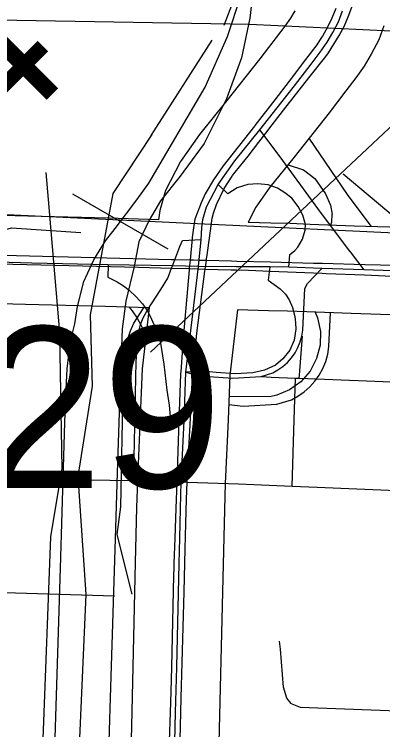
# Model space of a CAD drawing. Extents: x -157.2 to -99.3, y 12.2 to 46.2.
# Drawn here: x -147.1786 to -146.9272, y 35.9561 to 36.444 of the extents above; entities that cross this region are included whole.
import ezdxf

# ---------------------------------------------------------------- set-up
doc = ezdxf.new("R2010")
doc.units = 0
for name, color, linetype in [('tdCoCityStreetMajor', 7, 'Continuous'), ('tdCoCityStreetMinor', 7, 'Continuous'), ('tdCoDivCarto', 7, 'Continuous'), ('tdCoHydroRiver', 7, 'Continuous'), ('tdCoPriCL', 7, 'Continuous'), ('tdCoPriDiv', 7, 'Continuous'), ('tdCoPriRamp', 7, 'Continuous'), ('tdCoRRCL', 7, 'Continuous'), ('tdCoSectLine', 7, 'Continuous'), ('tdCoStrucPriMaintName', 7, 'Continuous'), ('tdStHwyPriRefPost1', 7, 'Continuous')]:
    doc.layers.add(name, color=color, linetype=linetype)

msp = doc.modelspace()

# ---------------------------------------------------------------- linework, layer by layer
at = {"layer": 'tdCoCityStreetMajor'}
msp.add_line((-147.20912, 36.12828), (-147.15908, 36.12707), dxfattribs=at)
for points in [[(-147.15908, 36.12707), (-147.14606, 36.12675), (-147.09699, 36.12597)], [(-147.09699, 36.12597), (-147.08441, 36.12577), (-147.07183, 36.12534), (-147.06778, 36.12521), (-147.06429, 36.12509)], [(-147.06429, 36.12509), (-147.06063, 36.12497), (-147.03243, 36.12402)], [(-147.03243, 36.12402), (-147.02571, 36.12379), (-146.98899, 36.12228), (-146.97195, 36.12157), (-146.91227, 36.11907), (-146.83711, 36.11593), (-146.79581, 36.1142), (-146.76274, 36.11266)]]:
    msp.add_lwpolyline(points, dxfattribs=at)
at = {"layer": 'tdCoCityStreetMinor'}
msp.add_line((-146.98931, 35.97374), (-146.98971, 35.9739), dxfattribs=at)
for points in [[(-146.95427, 36.33522), (-146.91865, 36.30546), (-146.91026, 36.29905), (-146.9061, 36.29716)], [(-146.98422, 36.19577), (-146.98406, 36.19777), (-146.98198, 36.22451)], [(-147.00975, 36.19708), (-147.00326, 36.19648), (-146.98662, 36.19586), (-146.98529, 36.19581)], [(-146.98899, 36.12228), (-146.98755, 36.16733), (-146.98662, 36.19586)], [(-146.98529, 36.19581), (-146.98422, 36.19577), (-146.90964, 36.19296), (-146.90964, 36.19296)], [(-146.98971, 35.9739), (-146.99267, 35.9776), (-146.99489, 35.985), (-146.99686, 36.01089), (-146.99733, 36.01459), (-146.99756, 36.01646)], [(-146.98931, 35.97374), (-146.98355, 35.97144), (-146.91693, 35.969)]]:
    msp.add_lwpolyline(points, dxfattribs=at)
at = {"layer": 'tdCoDivCarto'}
for points in [[(-146.95583, 36.43149), (-146.95362, 36.43573), (-146.95073, 36.44222), (-146.94824, 36.44887), (-146.94661, 36.45423)], [(-146.95583, 36.43149), (-146.95362, 36.43573), (-146.95073, 36.44222), (-146.94824, 36.44887), (-146.94661, 36.45423)], [(-146.95918, 36.44798), (-146.9592, 36.44794), (-146.96187, 36.44146), (-146.96494, 36.43516), (-146.96839, 36.42906), (-146.96911, 36.42794)], [(-146.95918, 36.44798), (-146.9592, 36.44794), (-146.96187, 36.44146), (-146.96494, 36.43516), (-146.96839, 36.42906), (-146.96911, 36.42794)], [(-146.96911, 36.42794), (-146.9722, 36.42317), (-146.97989, 36.41309)], [(-146.96911, 36.42794), (-146.9722, 36.42317), (-146.97989, 36.41309)], [(-146.96611, 36.41522), (-146.96418, 36.41767), (-146.95691, 36.42943), (-146.95583, 36.43149)], [(-146.96611, 36.41522), (-146.96418, 36.41767), (-146.95691, 36.42943), (-146.95583, 36.43149)], [(-146.97989, 36.41309), (-146.99114, 36.39835)], [(-146.97989, 36.41309), (-146.99114, 36.39835)], [(-146.97757, 36.40065), (-146.96611, 36.41522)], [(-146.97757, 36.40065), (-146.96611, 36.41522)], [(-147.00112, 36.37059), (-146.99496, 36.37856), (-146.97757, 36.40065)], [(-147.00112, 36.37059), (-146.99496, 36.37856), (-146.97757, 36.40065)], [(-146.99114, 36.39835), (-147.00081, 36.38569), (-147.0145, 36.36817)], [(-146.99114, 36.39835), (-147.00081, 36.38569), (-147.0145, 36.36817)], [(-147.00268, 36.36857), (-147.00112, 36.37059)], [(-147.00268, 36.36857), (-147.00112, 36.37059)], [(-147.0148, 36.36778), (-147.03607, 36.34056), (-147.04273, 36.33119)], [(-147.0148, 36.36778), (-147.03607, 36.34056), (-147.04273, 36.33119)], [(-147.02788, 36.33634), (-147.01911, 36.34735), (-147.01177, 36.35683), (-147.00705, 36.36293), (-147.00268, 36.36857)], [(-147.02788, 36.33634), (-147.01911, 36.34735), (-147.01177, 36.35683), (-147.00705, 36.36293), (-147.00268, 36.36857)], [(-147.0145, 36.36817), (-147.0148, 36.36778)], [(-147.0145, 36.36817), (-147.0148, 36.36778)], [(-147.02967, 36.3341), (-147.02788, 36.33634)], [(-147.02967, 36.3341), (-147.02788, 36.33634)], [(-147.04273, 36.33119), (-147.0484, 36.32157), (-147.05109, 36.31536)], [(-147.04273, 36.33119), (-147.0484, 36.32157), (-147.05109, 36.31536)], [(-147.04264, 36.30826), (-147.0407, 36.31422), (-147.03536, 36.32512), (-147.03001, 36.33367), (-147.02967, 36.3341)], [(-147.04264, 36.30826), (-147.0407, 36.31422), (-147.03536, 36.32512), (-147.03001, 36.33367), (-147.02967, 36.3341)], [(-147.05109, 36.31536), (-147.05235, 36.31245), (-147.05531, 36.30431), (-147.05624, 36.29833)], [(-147.05109, 36.31536), (-147.05235, 36.31245), (-147.05531, 36.30431), (-147.05624, 36.29833)], [(-147.04438, 36.29982), (-147.04369, 36.30502), (-147.04264, 36.30826)], [(-147.04438, 36.29982), (-147.04369, 36.30502), (-147.04264, 36.30826)], [(-147.05624, 36.29833), (-147.05728, 36.29173), (-147.05734, 36.29104)], [(-147.05624, 36.29833), (-147.05728, 36.29173), (-147.05734, 36.29104)], [(-147.0455, 36.2914), (-147.04438, 36.29982)], [(-147.0455, 36.2914), (-147.04438, 36.29982)], [(-147.05249, 36.27613), (-147.0563, 36.27623), (-147.05867, 36.27629), (-147.0687, 36.27655), (-147.07132, 36.27661), (-147.19487, 36.27982), (-147.35837, 36.28376), (-147.54037, 36.2882), (-147.71447, 36.29215), (-147.72514, 36.29242)], [(-147.05249, 36.27613), (-147.0563, 36.27623), (-147.05867, 36.27629), (-147.0687, 36.27655), (-147.07132, 36.27661), (-147.19487, 36.27982), (-147.35837, 36.28376), (-147.54037, 36.2882), (-147.71447, 36.29215), (-147.72514, 36.29242)], [(-147.05734, 36.29104), (-147.05867, 36.27629), (-147.05899, 36.27266)], [(-147.05734, 36.29104), (-147.05867, 36.27629), (-147.05899, 36.27266)], [(-147.04681, 36.28154), (-147.0455, 36.2914)], [(-147.04681, 36.28154), (-147.0455, 36.2914)], [(-147.7253, 36.28625), (-147.72527, 36.28625), (-147.61978, 36.28376), (-147.45628, 36.28007), (-147.24567, 36.27513), (-147.17959, 36.27352), (-147.09376, 36.27143), (-147.07133, 36.27084), (-147.07093, 36.27083), (-147.05919, 36.27052), (-147.05264, 36.27035)], [(-147.7253, 36.28625), (-147.72527, 36.28625), (-147.61978, 36.28376), (-147.45628, 36.28007), (-147.24567, 36.27513), (-147.17959, 36.27352), (-147.09376, 36.27143), (-147.07133, 36.27084), (-147.07093, 36.27083), (-147.05919, 36.27052), (-147.05264, 36.27035)], [(-147.0556, 36.20953), (-147.05395, 36.22658), (-147.04968, 36.25992), (-147.0485, 36.26883), (-147.04831, 36.27024), (-147.04754, 36.27601), (-147.04742, 36.27697), (-147.04683, 36.28136), (-147.04681, 36.28154)], [(-147.0556, 36.20953), (-147.05395, 36.22658), (-147.04968, 36.25992), (-147.0485, 36.26883), (-147.04831, 36.27024), (-147.04754, 36.27601), (-147.04742, 36.27697), (-147.04683, 36.28136), (-147.04681, 36.28154)], [(-147.05899, 36.27266), (-147.05919, 36.27052), (-147.05925, 36.26978), (-147.06344, 36.22317), (-147.06509, 36.20018)], [(-147.05899, 36.27266), (-147.05919, 36.27052), (-147.05925, 36.26978), (-147.06344, 36.22317), (-147.06509, 36.20018)], [(-147.02682, 36.27548), (-147.0304, 36.27557), (-147.04754, 36.27601), (-147.05249, 36.27613)], [(-147.02682, 36.27548), (-147.0304, 36.27557), (-147.04754, 36.27601), (-147.05249, 36.27613)], [(-147.00388, 36.2749), (-147.02682, 36.27548)], [(-147.00388, 36.2749), (-147.02682, 36.27548)], [(-146.96827, 36.27399), (-146.97441, 36.27415), (-147.00388, 36.2749)], [(-146.96827, 36.27399), (-146.97441, 36.27415), (-147.00388, 36.2749)], [(-146.93939, 36.27323), (-146.93945, 36.27323), (-146.96827, 36.27399)], [(-146.93939, 36.27323), (-146.93945, 36.27323), (-146.96827, 36.27399)], [(-146.8322, 36.26906), (-146.83225, 36.26907), (-146.90704, 36.27221), (-146.91793, 36.27267), (-146.93939, 36.27323)], [(-146.8322, 36.26906), (-146.83225, 36.26907), (-146.90704, 36.27221), (-146.91793, 36.27267), (-146.93939, 36.27323)], [(-147.05264, 36.27035), (-147.04831, 36.27024), (-147.03066, 36.26977), (-147.02697, 36.26968)], [(-147.05264, 36.27035), (-147.04831, 36.27024), (-147.03066, 36.26977), (-147.02697, 36.26968)], [(-147.02697, 36.26968), (-147.0188, 36.26946), (-147.00407, 36.26886)], [(-147.02697, 36.26968), (-147.0188, 36.26946), (-147.00407, 36.26886)], [(-147.00407, 36.26886), (-146.96849, 36.26741)], [(-147.00407, 36.26886), (-146.96849, 36.26741)], [(-146.96849, 36.26741), (-146.96577, 36.2673), (-146.93963, 36.26623)], [(-146.96849, 36.26741), (-146.96577, 36.2673), (-146.93963, 36.26623)], [(-146.93963, 36.26623), (-146.91596, 36.26527), (-146.90727, 36.26488), (-146.88246, 36.26378)], [(-146.93963, 36.26623), (-146.91596, 36.26527), (-146.90727, 36.26488), (-146.88246, 36.26378)], [(-147.05801, 36.17671), (-147.05716, 36.19344), (-147.05672, 36.19796), (-147.05628, 36.20253), (-147.0556, 36.20953)], [(-147.05801, 36.17671), (-147.05716, 36.19344), (-147.05672, 36.19796), (-147.05628, 36.20253), (-147.0556, 36.20953)], [(-147.06509, 36.20018), (-147.06517, 36.19901), (-147.06519, 36.19853), (-147.0663, 36.16702)], [(-147.06509, 36.20018), (-147.06517, 36.19901), (-147.06519, 36.19853), (-147.0663, 36.16702)], [(-147.06012, 36.13502), (-147.05801, 36.17668)], [(-147.06012, 36.13502), (-147.05801, 36.17668)], [(-147.05801, 36.17668), (-147.05801, 36.17671)], [(-147.05801, 36.17668), (-147.05801, 36.17671)], [(-147.06631, 36.1669), (-147.06778, 36.12521)], [(-147.06631, 36.1669), (-147.06778, 36.12521)], [(-147.0663, 36.16702), (-147.06631, 36.1669)], [(-147.0663, 36.16702), (-147.06631, 36.1669)], [(-147.06161, 36.0967), (-147.06122, 36.11329), (-147.06063, 36.12497), (-147.06012, 36.13502)], [(-147.06161, 36.0967), (-147.06122, 36.11329), (-147.06063, 36.12497), (-147.06012, 36.13502)], [(-147.06778, 36.12521), (-147.06843, 36.10702)], [(-147.06778, 36.12521), (-147.06843, 36.10702)], [(-147.06843, 36.10702), (-147.06914, 36.08679)], [(-147.06843, 36.10702), (-147.06914, 36.08679)], [(-147.06202, 36.07943), (-147.06161, 36.0967)], [(-147.06202, 36.07943), (-147.06161, 36.0967)], [(-147.06914, 36.08679), (-147.06975, 36.06953)], [(-147.06914, 36.08679), (-147.06975, 36.06953)], [(-147.06471, 35.97775), (-147.06272, 36.05002), (-147.06202, 36.07943)], [(-147.06471, 35.97775), (-147.06272, 36.05002), (-147.06202, 36.07943)], [(-147.06975, 36.06953), (-147.06986, 36.06658), (-147.06998, 36.06116), (-147.07144, 35.99875)], [(-147.06975, 36.06953), (-147.06986, 36.06658), (-147.06998, 36.06116), (-147.07144, 35.99875)], [(-147.07144, 35.99875), (-147.07183, 35.98224), (-147.07233, 35.96786)], [(-147.07144, 35.99875), (-147.07183, 35.98224), (-147.07233, 35.96786)], [(-147.06525, 35.95815), (-147.06471, 35.97775)], [(-147.06525, 35.95815), (-147.06471, 35.97775)], [(-147.07233, 35.96786), (-147.073, 35.94827)], [(-147.07233, 35.96786), (-147.073, 35.94827)], [(-147.06667, 35.91533), (-147.06571, 35.94143), (-147.06525, 35.95815)], [(-147.06667, 35.91533), (-147.06571, 35.94143), (-147.06525, 35.95815)]]:
    msp.add_lwpolyline(points, dxfattribs=at)
at = {"layer": 'tdCoHydroRiver'}
msp.add_lwpolyline([(-147.35136, 35.31401), (-147.33685, 35.32298), (-147.29785, 35.40219), (-147.26086, 35.51463), (-147.25541, 35.62816), (-147.2674, 35.69333), (-147.27338, 35.70301), (-147.27776, 35.76002), (-147.27927, 35.90064), (-147.27179, 35.93513), (-147.21464, 36.0832), (-147.19886, 36.17584), (-147.19004, 36.29557), (-147.18047, 36.2984), (-147.13323, 36.2952)], dxfattribs=at)
at = {"layer": 'tdCoPriCL'}
for points in [[(-147.01115, 36.36526), (-146.9874, 36.3952), (-146.97613, 36.40993), (-146.96981, 36.4182), (-146.96507, 36.42507), (-146.96114, 36.4315), (-146.95733, 36.43883), (-146.95459, 36.44627)], [(-147.0394, 36.32801), (-147.02821, 36.34406), (-147.01115, 36.36526)], [(-146.93987, 36.26961), (-146.94926, 36.28192), (-146.95063, 36.28359), (-146.97159, 36.31146), (-146.99724, 36.34672), (-147.01115, 36.36526)], [(-147.05119, 36.29046), (-147.05072, 36.29829), (-147.04998, 36.30401), (-147.04744, 36.31259), (-147.0394, 36.32801)], [(-146.9912, 36.27148), (-146.99066, 36.28015), (-146.98962, 36.28085), (-146.98726, 36.28292), (-146.98518, 36.28527), (-146.98198, 36.29065), (-146.98022, 36.29666), (-146.97998, 36.30062), (-146.98174, 36.30696), (-146.98486, 36.31289), (-146.98924, 36.31852), (-146.99393, 36.32227), (-146.99893, 36.3254), (-147.00534, 36.32759), (-147.01253, 36.32837), (-147.01925, 36.3279), (-147.02644, 36.32571), (-147.03285, 36.32149), (-147.0394, 36.32801)], [(-147.11466, 36.27312), (-147.16675, 36.27416), (-147.21338, 36.27574), (-147.24809, 36.27626), (-147.27408, 36.27661), (-147.3046, 36.27678), (-147.33757, 36.27783), (-147.4117, 36.27992), (-147.45792, 36.28167), (-147.48949, 36.28324), (-147.63966, 36.28551), (-147.72561, 36.28882)], [(-147.07059, 36.27238), (-147.06907, 36.27655), (-147.06555, 36.28557), (-147.06389, 36.28963), (-147.05119, 36.29046)], [(-147.05297, 36.27209), (-147.05119, 36.29046)], [(-147.11466, 36.27312), (-147.1148, 36.2647), (-147.10849, 36.26163), (-147.10419, 36.25886), (-147.10021, 36.25585), (-147.09552, 36.25131), (-147.09114, 36.24663), (-147.08793, 36.24189)], [(-147.07059, 36.27238), (-147.11466, 36.27312)], [(-147.08793, 36.24189), (-147.07862, 36.25622), (-147.07393, 36.26411), (-147.07131, 36.27083), (-147.07059, 36.27238)], [(-147.05297, 36.27209), (-147.07059, 36.27238)], [(-147.06146, 36.19989), (-147.05863, 36.22447), (-147.05297, 36.27209)], [(-147.00434, 36.27175), (-147.00549, 36.26257), (-147.00127, 36.25975), (-146.99721, 36.25678), (-146.99346, 36.25303), (-146.99096, 36.24928), (-146.98877, 36.24412), (-146.98721, 36.23787), (-146.98674, 36.2335), (-146.9866, 36.22933), (-146.98768, 36.22177), (-146.99065, 36.2149), (-146.99533, 36.20896), (-147.00034, 36.20474), (-147.00799, 36.2013), (-147.01581, 36.19958), (-147.028, 36.1988), (-147.04097, 36.19974), (-147.05004, 36.20052), (-147.06146, 36.19989)], [(-147.00434, 36.27175), (-147.02729, 36.27166), (-147.05297, 36.27209)], [(-146.9912, 36.27148), (-147.00434, 36.27175)], [(-147.06146, 36.19989), (-147.05253, 36.19732), (-147.02946, 36.19586), (-147.01013, 36.19708), (-147.00217, 36.1995), (-146.99872, 36.20147), (-146.99532, 36.20384), (-146.99221, 36.20659), (-146.98944, 36.20967), (-146.98704, 36.21305), (-146.98504, 36.21668), (-146.98347, 36.22052), (-146.98236, 36.22451), (-146.9817, 36.2286), (-146.98047, 36.25696), (-146.9785, 36.26031), (-146.96873, 36.27062)], [(-146.96873, 36.27062), (-146.9912, 36.27148)], [(-146.93987, 36.26961), (-146.96873, 36.27062)], [(-146.66458, 36.24854), (-146.68255, 36.25443), (-146.68892, 36.25626), (-146.6995, 36.25819), (-146.71172, 36.2597), (-146.72339, 36.26081), (-146.75836, 36.26195), (-146.79791, 36.26373), (-146.83274, 36.26517), (-146.88267, 36.26751), (-146.90753, 36.26859), (-146.93987, 36.26961)], [(-147.09737, 36.12597), (-147.09682, 36.14152), (-147.09542, 36.20698), (-147.09423, 36.22329), (-147.09358, 36.22793), (-147.0925, 36.23247), (-147.09077, 36.2369), (-147.08793, 36.24189)], [(-147.08793, 36.24189), (-147.08599, 36.23819), (-147.08223, 36.2299), (-147.07911, 36.22099), (-147.07661, 36.20536), (-147.07458, 36.18755), (-147.07301, 36.17739), (-147.07208, 36.16691), (-147.06276, 36.16676)], [(-147.06276, 36.16676), (-147.06146, 36.19989)], [(-147.07492, 35.70429), (-147.07345, 35.79635), (-147.07311, 35.82886), (-147.07107, 35.90088), (-147.07084, 35.90534), (-147.06899, 35.94812), (-147.06851, 35.96771), (-147.06777, 35.99865), (-147.06606, 36.06939), (-147.06564, 36.08666), (-147.06516, 36.10689), (-147.06467, 36.12509), (-147.06276, 36.16676)]]:
    msp.add_lwpolyline(points, dxfattribs=at)
at = {"layer": 'tdCoPriDiv'}
for points in [[(-146.98728, 36.44627), (-146.99023, 36.44143), (-146.99409, 36.43584), (-147.01106, 36.41364), (-147.03459, 36.38399), (-147.05223, 36.36206), (-147.06511, 36.34359), (-147.07539, 36.32388), (-147.07942, 36.31023), (-147.08024, 36.30391), (-147.11461, 36.30501), (-147.16944, 36.30637), (-147.21321, 36.30746), (-147.27562, 36.30884), (-147.31962, 36.31), (-147.33849, 36.3105), (-147.41347, 36.31233), (-147.48036, 36.31401), (-147.48885, 36.31422), (-147.72482, 36.31921)], [(-146.92637, 36.43607), (-146.92983, 36.42668), (-146.935, 36.41674), (-146.9399, 36.40872), (-146.94554, 36.40056), (-146.9523, 36.39171), (-146.96373, 36.37677), (-146.98772, 36.34654), (-147.00419, 36.32606), (-147.01369, 36.31243), (-147.019, 36.30225), (-147.00353, 36.30174), (-146.99028, 36.30146), (-146.97672, 36.30091), (-146.9468, 36.29984), (-146.90641, 36.29857)], [(-147.7264, 36.25923), (-147.63067, 36.25721), (-147.49023, 36.25424), (-147.48187, 36.25403), (-147.41495, 36.25235), (-147.34001, 36.25052), (-147.3212, 36.25002), (-147.27708, 36.24886), (-147.25015, 36.24826), (-147.21462, 36.24747), (-147.17093, 36.24639), (-147.11632, 36.24504), (-147.08658, 36.24408), (-147.08844, 36.2279), (-147.0914, 36.20219), (-147.09265, 36.1699), (-147.09466, 36.12617), (-147.09515, 36.10765), (-147.09605, 36.07011), (-147.0985, 35.96843), (-147.09897, 35.94913)], [(-146.66043, 36.21461), (-146.6748, 36.22032), (-146.69136, 36.22575), (-146.69578, 36.22701), (-146.70404, 36.22853), (-146.71497, 36.22988), (-146.72529, 36.23085), (-146.75952, 36.23197), (-146.79921, 36.23375), (-146.83406, 36.2352), (-146.88402, 36.23754), (-146.90866, 36.23861), (-146.94882, 36.23988), (-146.979, 36.24096), (-146.99212, 36.24149), (-147.00514, 36.24176), (-147.02638, 36.24246), (-147.02883, 36.22105), (-147.03153, 36.19759), (-147.0327, 36.16736), (-147.03469, 36.124), (-147.03517, 36.10613), (-147.03607, 36.06867), (-147.039, 35.94711)]]:
    msp.add_lwpolyline(points, dxfattribs=at)
at = {"layer": 'tdCoPriRamp'}
for points in [[(-146.93507, 36.2995), (-146.95123, 36.32099), (-146.97742, 36.35952)], [(-146.99185, 36.3414), (-146.99178, 36.34139), (-146.98136, 36.33781), (-146.97343, 36.33208), (-146.96634, 36.3216), (-146.96293, 36.31381), (-146.96172, 36.30743)], [(-146.96263, 36.30043), (-146.96202, 36.30249), (-146.96172, 36.30743)], [(-147.09817, 36.04842), (-147.10845, 36.08912), (-147.10598, 36.10798), (-147.10444, 36.18936), (-147.10382, 36.21156), (-147.10271, 36.21719), (-147.10121, 36.22274), (-147.09931, 36.22816), (-147.09704, 36.23344), (-147.09005, 36.24419)], [(-147.10038, 36.24452), (-147.0982, 36.24186), (-147.09482, 36.23686), (-147.09196, 36.23168), (-147.08956, 36.22628), (-147.08886, 36.22417)], [(-147.03229, 36.17787), (-147.02244, 36.17672), (-146.9994, 36.17801), (-146.98946, 36.18104), (-146.98514, 36.1835), (-146.98089, 36.18647), (-146.97701, 36.1899), (-146.97354, 36.19375), (-146.97054, 36.19797), (-146.96805, 36.20251), (-146.96609, 36.20731), (-146.96469, 36.2123), (-146.96387, 36.21741), (-146.96287, 36.24038)], [(-146.97341, 36.24076), (-146.97162, 36.23696), (-146.96971, 36.22774), (-146.96999, 36.21833), (-146.97238, 36.20915), (-146.97677, 36.20067), (-146.98301, 36.19344), (-146.99075, 36.18786), (-146.99958, 36.18422), (-147.00425, 36.1832), (-147.03208, 36.18326)]]:
    msp.add_lwpolyline(points, dxfattribs=at)
at = {"layer": 'tdCoRRCL'}
for p, q in [((-147.21693, 36.44058), (-147.01815, 36.43729)), ((-147.0852, 36.36128), (-147.04366, 36.42627)), ((-147.11113, 36.32187), (-147.08463, 36.36213)), ((-147.15715, 36.33599), (-147.15558, 36.31777)), ((-147.07369, 36.28373), (-147.1386, 36.32131)), ((-147.12664, 36.23898), (-147.11113, 36.32187)), ((-147.15558, 36.31777), (-147.14753, 36.22433)), ((-147.11031, 36.04709), (-147.18527, 36.04941))]:
    msp.add_line(p, q, dxfattribs=at)
for points in [[(-147.03543, 36.43652), (-147.02423, 36.46588), (-147.0206, 36.5059), (-147.04538, 36.57241)], [(-147.01503, 36.46714), (-147.0179, 36.44137), (-147.02362, 36.4144), (-147.03269, 36.38951), (-147.03388, 36.38624), (-147.04916, 36.35594), (-147.06538, 36.33351), (-147.07875, 36.3168), (-147.08662, 36.30368), (-147.09354, 36.28888), (-147.09688, 36.27194), (-147.10261, 36.24832), (-147.105, 36.22947), (-147.10643, 36.19272), (-147.10834, 36.13157), (-147.10953, 36.09345), (-147.11311, 35.97771), (-147.11454, 35.93333)], [(-147.15075, 35.9505), (-147.14896, 36.00836), (-147.14717, 36.06623), (-147.14598, 36.10435), (-147.14502, 36.13493), (-147.14407, 36.1655), (-147.14335, 36.18387), (-147.14264, 36.20225), (-147.14144, 36.21167), (-147.14025, 36.2211), (-147.13739, 36.23291), (-147.13539, 36.24473), (-147.13118, 36.26167), (-147.12426, 36.27646), (-147.11639, 36.28959), (-147.10971, 36.29794), (-147.09491, 36.31751), (-147.0868, 36.32872), (-147.04841, 36.39426), (-147.03312, 36.42895), (-147.02385, 36.45717)], [(-147.01815, 36.43729), (-146.80539, 36.42723), (-146.70508, 36.40502), (-146.62853, 36.38043), (-146.52731, 36.33767), (-146.45217, 36.31786), (-146.37908, 36.2839), (-146.33157, 36.23971), (-146.23431, 36.17181), (-146.16126, 36.13627), (-146.11116, 36.12359), (-146.01151, 36.08087), (-145.93602, 36.02315), (-145.86739, 35.94828), (-145.84267, 35.93168), (-145.80197, 35.90156), (-145.74261, 35.82686), (-145.6816, 35.74294), (-145.48576, 35.54422), (-145.33631, 35.4304), (-145.26595, 35.36021), (-145.22384, 35.30009)], [(-147.17738, 35.36222), (-147.1774, 35.39215), (-147.16835, 35.42397), (-147.15279, 35.52755), (-147.15474, 35.5633), (-147.14714, 35.65091), (-147.12965, 36.04835), (-147.13509, 36.12866), (-147.12517, 36.19031), (-147.12664, 36.23898)], [(-147.16407, 35.812), (-147.15363, 36.08773), (-147.14589, 36.13429), (-147.1476, 36.22568)]]:
    msp.add_lwpolyline(points, dxfattribs=at)
at = {"layer": 'tdCoSectLine'}
msp.add_lwpolyline([(-147.60286, 36.32713), (-146.60087, 36.27993)], dxfattribs=at)
at = {"layer": 'tdCoStrucPriMaintName'}
msp.add_line((-146.66996, 36.60399), (-147.0856, 36.21366), dxfattribs=at)

# ---------------------------------------------------------------- texts
msp.add_text('97472S029', height=0.11, dxfattribs=at).set_placement((-147.7893, 36.12087))
at = {"layer": 'tdStHwyPriRefPost1'}
msp.add_text('‒‒4', height=0.1, rotation=45, dxfattribs=at).set_placement((-147.29449, 36.24771))

doc.saveas('drawing.dxf')
